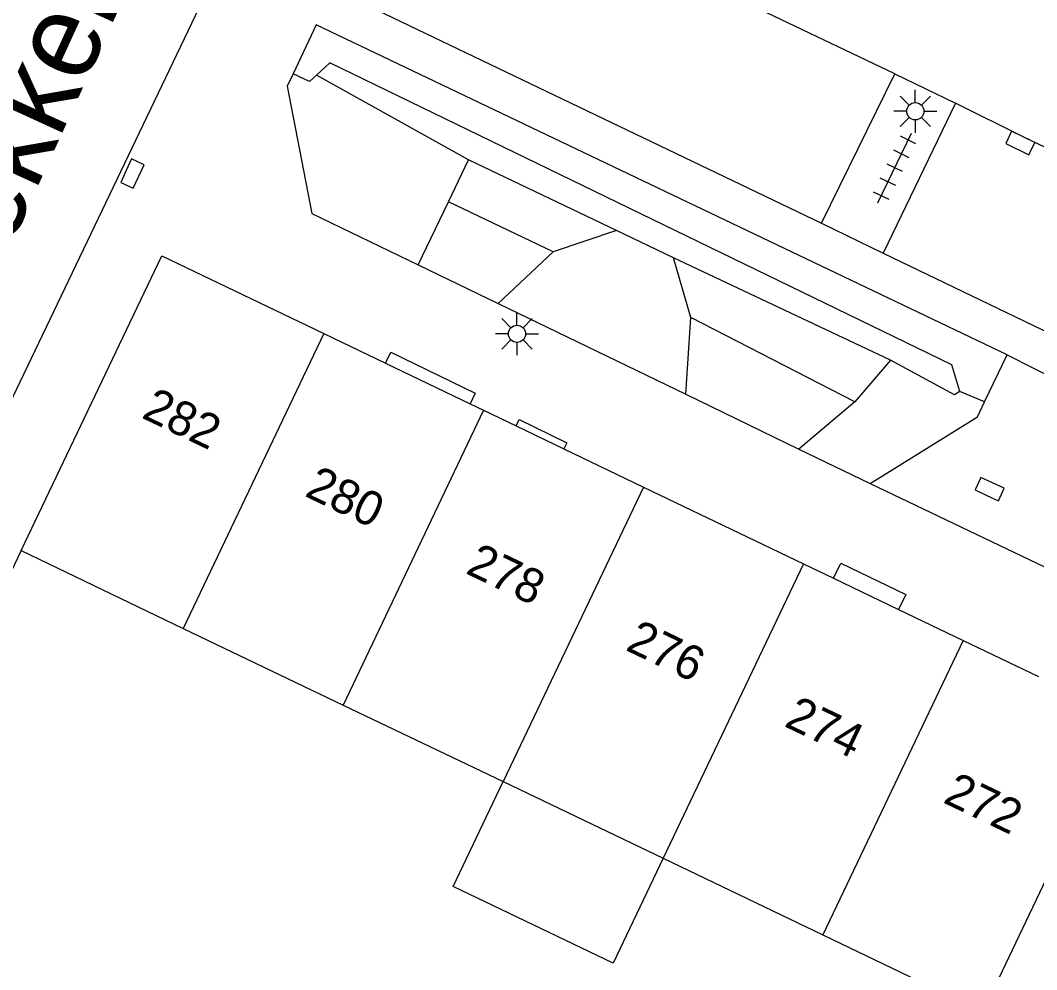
# Model space of a CAD drawing. Extents: x 132998 to 136004, y 396998 to 398512.
# Drawn here: x 133685.38 to 133714.93, y 397944.67 to 397972.26 of the extents above; entities that cross this region are included whole.
import ezdxf

# ---------------------------------------------------------------- set-up
doc = ezdxf.new("R2010")
doc.units = 0
for name, color, linetype in [('gg-afsc-muur', 7, 'Continuous'), ('gg-anno-huisnummerreeks BGT', 7, 'Continuous'), ('gg-anno-openbare ruimte label', 7, 'Continuous'), ('gg-bbg-gedigitaliseerde bebouwing', 7, 'Continuous'), ('gg-bbg-hoofdgebouw', 7, 'Continuous'), ('gg-bbg-luifel en loopbrug', 7, 'Continuous'), ('gg-bbg-tussenscheiding', 7, 'Continuous'), ('gg-knt-verharding', 7, 'Continuous'), ('gg-knt-verharding nz', 7, 'Continuous'), ('gt-grn-groengrens', 7, 'Continuous'), ('gt-grn-weggrens', 7, 'Continuous'), ('gt-symb-kolk', 7, 'Continuous'), ('gt-symb-lichtmast', 7, 'Continuous'), ('gt-symb-tegel verharding', 7, 'Continuous')]:
    doc.layers.add(name, color=color, linetype=linetype)

# ---------------------------------------------------------------- blocks, each defined once
blk = doc.blocks.new('gt0-LMAST')
at = {"layer": 'gt-symb-lichtmast'}
for p, q in [((-0.005, 0.246), (-0.005, 0.621)), ((-0.182, 0.173), (-0.447, 0.438)), ((0.172, 0.173), (0.437, 0.438)), ((-0.255, -0.004), (-0.63, -0.004)), ((-0.182, -0.181), (-0.447, -0.446)), ((-0.005, -0.254), (-0.005, -0.629)), ((0.437, -0.446), (0.172, -0.181)), ((0.245, -0.004), (0.62, -0.004))]:
    blk.add_line(p, q, dxfattribs=at)
blk.add_circle((-0.005, -0.004), 0.25, dxfattribs=at)
blk = doc.blocks.new('gt0-TEG1')
at = {"layer": 'gt-symb-tegel verharding'}
for p, q in [((-1.125, 0), (1.125, 0)), ((-0.9, -0.25), (-0.9, 0.25)), ((-0.45, -0.25), (-0.45, 0.25)), ((0, -0.25), (0, 0.25)), ((0.45, -0.25), (0.45, 0.25)), ((0.9, -0.25), (0.9, 0.25))]:
    blk.add_line(p, q, dxfattribs=at)
blk = doc.blocks.new('gt0-KOLK')
at = {"layer": 'gt-symb-kolk'}
blk.add_lwpolyline([(0, 0), (0.375, 0), (0.375, 0.4), (-0.375, 0.4), (-0.375, 0), (0, 0)], dxfattribs=at)

msp = doc.modelspace()

# ---------------------------------------------------------------- linework, layer by layer
at = {"layer": 'gg-afsc-muur'}
msp.add_line((133685.4, 397956.85), (133680.649, 397946.962), dxfattribs=at)
at = {"layer": 'gg-bbg-gedigitaliseerde bebouwing'}
for p, q in [((133685.4, 397956.85), (133690.117, 397954.591)), ((133690.117, 397954.591), (133694.766, 397952.364)), ((133694.766, 397952.364), (133699.416, 397950.137)), ((133699.416, 397950.137), (133704.065, 397947.911)), ((133704.065, 397947.911), (133708.715, 397945.684)), ((133708.715, 397945.684), (133713.364, 397943.457))]:
    msp.add_line(p, q, dxfattribs=at)
at = {"layer": 'gg-bbg-hoofdgebouw'}
for p, q in [((133694.202, 397963.159), (133695.999, 397962.297)), ((133695.999, 397962.297), (133698.455, 397961.118)), ((133698.455, 397961.118), (133698.849, 397960.929)), ((133698.849, 397960.929), (133699.792, 397960.477)), ((133699.792, 397960.477), (133701.184, 397959.809)), ((133701.184, 397959.809), (133703.497, 397958.699)), ((133703.497, 397958.699), (133708.144, 397956.469)), ((133708.144, 397956.469), (133709.024, 397956.047)), ((133709.024, 397956.047), (133710.913, 397955.141)), ((133710.913, 397955.141), (133712.792, 397954.239)), ((133712.792, 397954.239), (133714.98, 397953.189))]:
    msp.add_line(p, q, dxfattribs=at)
msp.add_lwpolyline([(133685.4, 397956.85), (133689.49, 397965.42), (133694.202, 397963.159)], dxfattribs=at)
at = {"layer": 'gg-bbg-luifel en loopbrug'}
msp.add_lwpolyline([(133704.065, 397947.911), (133702.611, 397944.86), (133697.962, 397947.086), (133699.416, 397950.137)], dxfattribs=at)
at = {"layer": 'gg-bbg-tussenscheiding'}
for p, q in [((133694.202, 397963.159), (133690.117, 397954.591)), ((133698.849, 397960.929), (133694.766, 397952.364)), ((133703.497, 397958.699), (133699.416, 397950.137)), ((133708.144, 397956.469), (133704.065, 397947.911)), ((133712.792, 397954.239), (133708.715, 397945.684)), ((133717.44, 397952.008), (133713.364, 397943.457))]:
    msp.add_line(p, q, dxfattribs=at)
at = {"layer": 'gg-knt-verharding'}
for p, q in [((133693.98, 397972.13), (133693.308, 397970.706)), ((133714.07, 397962.54), (133693.98, 397972.13)), ((133708.672, 397966.369), (133710.806, 397970.708)), ((133710.806, 397970.708), (133712.571, 397969.858)), ((133712.571, 397969.858), (133710.467, 397965.497)), ((133710.467, 397965.497), (133720.965, 397960.441)), ((133696.949, 397965.152), (133699.271, 397964.029)), ((133699.271, 397964.029), (133704.725, 397961.393)), ((133713.415, 397961.17), (133714.07, 397962.54)), ((133704.725, 397961.393), (133708.016, 397959.802)), ((133708.016, 397959.802), (133710.09, 397958.8))]:
    msp.add_line(p, q, dxfattribs=at)
for points in [[(133667.77, 397927.34), (133670.49, 397933.07), (133670.92, 397933.66), (133672.14, 397934.46), (133672.57, 397935.04), (133693.18, 397978.08)], [(133696.673, 397977.513), (133694.556, 397973.141), (133708.672, 397966.369)], [(133693.308, 397970.706), (133693.14, 397970.35), (133693.85, 397966.65), (133696.949, 397965.152)], [(133695.999, 397962.297), (133696.155, 397962.623), (133698.602, 397961.426), (133698.455, 397961.118)], [(133710.09, 397958.8), (133713.21, 397960.74), (133713.415, 397961.17)], [(133699.792, 397960.477), (133699.88, 397960.661), (133701.267, 397959.981), (133701.184, 397959.809)], [(133709.024, 397956.047), (133709.236, 397956.49), (133711.121, 397955.575), (133710.913, 397955.141)]]:
    msp.add_lwpolyline(points, dxfattribs=at)
at = {"layer": 'gg-knt-verharding nz'}
for points in [[(133710.806, 397970.708), (133697.583, 397977.012), (133696.673, 397977.513)], [(133723.085, 397964.796), (133714.538, 397968.877), (133712.571, 397969.858)]]:
    msp.add_lwpolyline(points, dxfattribs=at)
at = {"layer": 'gt-grn-groengrens'}
for p, q in [((133698.407, 397968.206), (133693.991, 397970.667)), ((133697.825, 397966.988), (133698.407, 397968.206)), ((133702.713, 397966.15), (133698.407, 397968.206)), ((133696.949, 397965.152), (133697.825, 397966.988)), ((133700.873, 397965.533), (133697.825, 397966.988)), ((133702.713, 397966.15), (133700.873, 397965.533)), ((133704.371, 397965.359), (133702.713, 397966.15)), ((133700.873, 397965.533), (133699.271, 397964.029)), ((133704.87, 397963.625), (133704.371, 397965.359)), ((133710.68, 397962.382), (133704.371, 397965.359)), ((133704.725, 397961.393), (133704.87, 397963.625)), ((133709.642, 397961.172), (133704.87, 397963.625)), ((133710.68, 397962.382), (133709.642, 397961.172)), ((133713.415, 397961.17), (133712.691, 397961.472)), ((133709.642, 397961.172), (133708.016, 397959.802))]:
    msp.add_line(p, q, dxfattribs=at)
for points in [[(133712.691, 397961.472), (133712.463, 397962.251), (133694.38, 397971.029), (133693.991, 397970.667)], [(133693.991, 397970.667), (133693.786, 397970.481), (133693.308, 397970.706)], [(133712.691, 397961.472), (133712.543, 397961.383), (133710.68, 397962.382)]]:
    msp.add_lwpolyline(points, dxfattribs=at)
at = {"layer": 'gt-grn-weggrens'}
for p, q in [((133708.672, 397966.369), (133710.467, 397965.497)), ((133714.07, 397962.54), (133716.35, 397961.39)), ((133710.09, 397958.8), (133715.91, 397956.02))]:
    msp.add_line(p, q, dxfattribs=at)

# ---------------------------------------------------------------- block references
at = {"layer": 'gt-symb-kolk'}
for p, rotation in [((133714.538, 397968.877), 154.46026718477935), ((133688.453, 397967.894), -114.84720565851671), ((133713.478, 397958.457), -24.643095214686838)]:
    msp.add_blockref('gt0-KOLK', p, dxfattribs=dict(at, rotation=rotation))
at = {"layer": 'gt-symb-lichtmast'}
for p in [(133711.404, 397969.624), (133699.823, 397963.156)]:
    msp.add_blockref('gt0-LMAST', p, dxfattribs=at)
at = {"layer": 'gt-symb-tegel verharding', "rotation": 64.22889405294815}
msp.add_blockref('gt0-TEG1', (133710.803, 397967.973), dxfattribs=at)

# ---------------------------------------------------------------- texts
at = {"layer": 'gg-anno-huisnummerreeks BGT'}
for s, p in [('282', (133688.872, 397960.725)), ('280', (133693.613, 397958.45)), ('278', (133698.293, 397956.204)), ('276', (133702.941, 397953.974)), ('274', (133707.556, 397951.76)), ('272', (133712.174, 397949.544))]:
    msp.add_text(s, height=1, rotation=334.4, dxfattribs=at).set_placement(p)
at = {"layer": 'gg-anno-openbare ruimte label'}
msp.add_text('Bisschop Bekkerslaan', height=2.5, rotation=65.4, dxfattribs=at).set_placement((133678.075, 397950.377))

doc.saveas('drawing.dxf')
